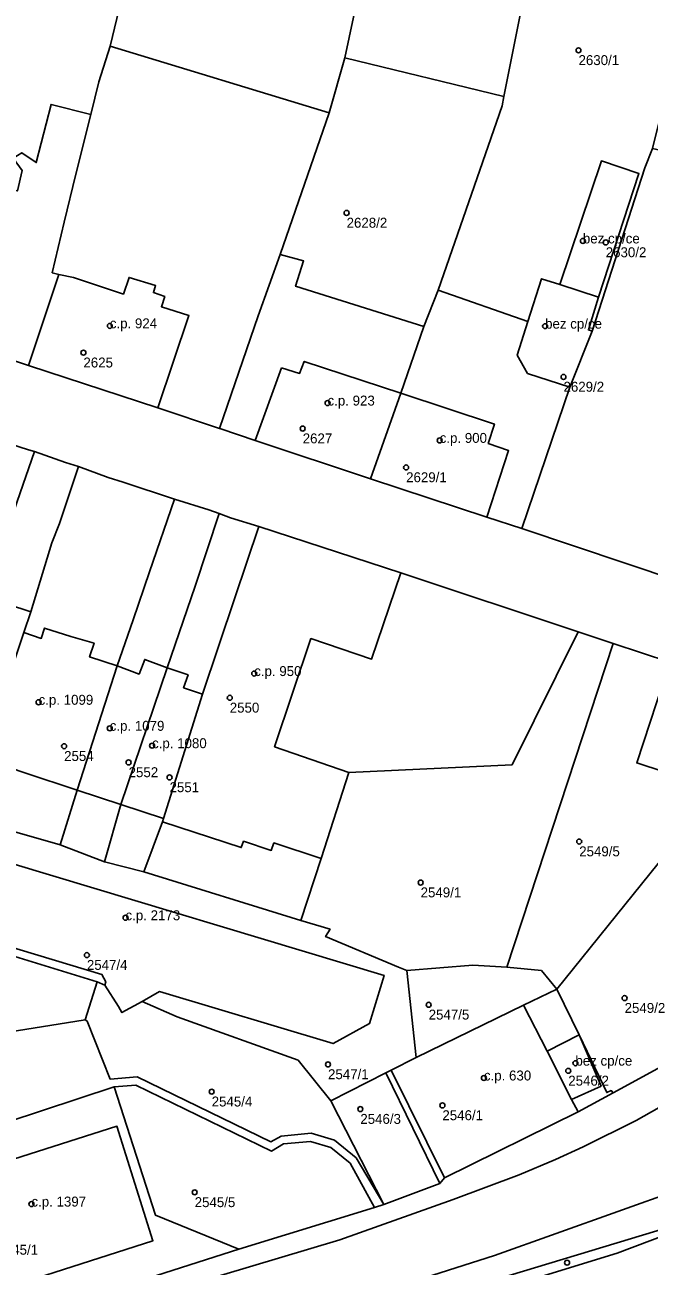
# Model space of a CAD drawing. Extents: x -878211 to -870363, y -1058464 to -1052522.
# Drawn here: x -874106.3 to -874043.5, y -1055380.5 to -1055255.5 of the extents above; entities that cross this region are included whole.
import ezdxf

# ---------------------------------------------------------------- set-up
doc = ezdxf.new("R2010")
doc.units = 0
for name, color, linetype in [('Vrstva 50', 7, 'Continuous'), ('Vrstva 51', 7, 'Continuous'), ('Vrstva 52', 7, 'Continuous')]:
    doc.layers.add(name, color=color, linetype=linetype)

msp = doc.modelspace()

# ---------------------------------------------------------------- linework, layer by layer
at = {"layer": 'Vrstva 50'}
for centre in [(-874050.59, -1055258.06994), (-874073.93, -1055274.43994), (-874050.15, -1055277.25994), (-874047.85, -1055277.40994), (-874097.76, -1055285.80994), (-874053.95, -1055285.83994), (-874100.42, -1055288.50994), (-874052.1, -1055290.94994), (-874075.85, -1055293.57994), (-874078.35, -1055296.14994), (-874064.56, -1055297.33994), (-874067.94, -1055300.05994), (-874083.23, -1055320.80994), (-874085.69, -1055323.24994), (-874104.93, -1055323.69994), (-874097.77, -1055326.31994), (-874102.36, -1055328.11994), (-874093.51, -1055328.06994), (-874095.87, -1055329.74994), (-874091.75, -1055331.25994), (-874050.52, -1055337.71994), (-874066.48, -1055341.84994), (-874096.18, -1055345.38994), (-874100.07, -1055349.14994), (-874065.67, -1055354.14994), (-874045.95, -1055353.47994), (-874075.8, -1055360.14994), (-874051.62, -1055360.79994), (-874050.9, -1055360.02994), (-874060.11, -1055361.51994), (-874087.51, -1055362.89994), (-874064.29, -1055364.27994), (-874072.55, -1055364.64994), (-874089.22, -1055373.02994), (-874105.65, -1055374.20994), (-874051.74, -1055380.10994)]:
    msp.add_circle(centre, 0.25, dxfattribs=at)
at = {"layer": 'Vrstva 51'}
for points in [[(-874098.87, -1055261.26), (-874097.73, -1055257.64), (-874090.96, -1055229.47), (-874098.92, -1055225.27), (-874113.98, -1055267.75), (-874114.77, -1055270.28), (-874110.24, -1055271.48), (-874107.06, -1055272.22), (-874106.58, -1055270.16), (-874107.5, -1055268.93), (-874106.62, -1055268.38), (-874105.16, -1055269.38), (-874103.68, -1055263.52), (-874099.68, -1055264.54)], [(-874048.57, -1055282.91), (-874049.59, -1055286.22), (-874049.21, -1055286.34), (-874043.9, -1055269.9), (-874043.13, -1055267.94), (-874041.31, -1055260.52), (-874039.29, -1055248.22), (-874035.81, -1055228.46), (-874039.86, -1055228.61), (-874051.55, -1055229.92), (-874058.09, -1055262.71), (-874058.28, -1055263.67), (-874064.72, -1055282.23), (-874055.68, -1055285.38), (-874054.33, -1055281.07), (-874052.47, -1055281.66), (-874048.29, -1055269.21), (-874044.51, -1055270.47)], [(-874075.69, -1055264.36), (-874074.12, -1055258.83), (-874069.55, -1055237.39), (-874090.96, -1055229.47), (-874097.73, -1055257.64)], [(-874058.09, -1055262.71), (-874051.55, -1055229.92), (-874054.3, -1055230.14), (-874067.88, -1055231.05), (-874069.55, -1055237.39), (-874074.12, -1055258.83)], [(-874105.93, -1055289.8), (-874092.92, -1055294.07), (-874086.71, -1055296.14), (-874082.83, -1055284.8), (-874080.63, -1055278.62), (-874075.69, -1055264.36), (-874097.73, -1055257.64), (-874098.87, -1055261.26), (-874099.68, -1055264.54), (-874101.17, -1055270.55), (-874102.36, -1055275.38), (-874103.55, -1055280.47), (-874102.9, -1055280.64)], [(-874058.09, -1055262.71), (-874074.12, -1055258.83), (-874075.69, -1055264.36), (-874080.63, -1055278.62), (-874078.26, -1055279.27), (-874079.07, -1055281.82), (-874066.17, -1055285.89), (-874064.72, -1055282.23), (-874058.28, -1055263.67)], [(-874102.36, -1055275.38), (-874101.17, -1055270.55), (-874099.68, -1055264.54), (-874103.68, -1055263.52), (-874105.16, -1055269.38), (-874106.62, -1055268.38), (-874107.5, -1055268.93), (-874106.58, -1055270.16), (-874107.06, -1055272.22), (-874110.24, -1055271.48), (-874114.77, -1055270.28), (-874116.76, -1055276.62), (-874119.66, -1055285.22), (-874111.13, -1055288.08), (-874105.93, -1055289.8), (-874102.9, -1055280.64), (-874103.55, -1055280.47)], [(-874049.21, -1055286.34), (-874051.46, -1055291.98), (-874056.3, -1055306.22), (-874035.38, -1055313.21), (-874029.4, -1055315.21), (-874021.9, -1055317.74), (-873999.16, -1055325.31), (-873971.81, -1055297.43), (-873985.61, -1055288.87), (-873996.35, -1055282.48), (-874004.2, -1055278.48), (-874008.39, -1055276.74), (-874011.95, -1055275.51), (-874015.94, -1055274.27), (-874043.13, -1055267.94), (-874043.9, -1055269.9)], [(-874052.47, -1055281.66), (-874048.57, -1055282.91), (-874044.51, -1055270.47), (-874048.29, -1055269.21)], [(-874080.63, -1055278.62), (-874082.83, -1055284.8), (-874086.71, -1055296.14), (-874086.58, -1055296.18), (-874083.12, -1055297.34), (-874071.52, -1055301.22), (-874068.47, -1055292.59), (-874066.17, -1055285.89), (-874079.07, -1055281.82), (-874078.26, -1055279.27)], [(-874052.47, -1055281.66), (-874054.33, -1055281.07), (-874055.68, -1055285.38), (-874056.76, -1055288.77), (-874055.72, -1055290.59), (-874051.46, -1055291.98), (-874049.21, -1055286.34), (-874049.59, -1055286.22), (-874048.57, -1055282.91)], [(-874055.68, -1055285.38), (-874064.72, -1055282.23), (-874066.17, -1055285.89), (-874068.47, -1055292.59), (-874071.52, -1055301.22), (-874059.82, -1055305.05), (-874056.3, -1055306.22), (-874051.46, -1055291.98), (-874055.72, -1055290.59), (-874056.76, -1055288.77)], [(-874122.66, -1055332.24), (-874117.28, -1055333.79), (-874115.42, -1055327.84), (-874110.43, -1055313.05), (-874107.43, -1055304.5), (-874107.08, -1055303.49), (-874105.33, -1055298.46), (-874105.94, -1055298.28), (-874108.66, -1055297.4), (-874110.69, -1055296.67), (-874115.6, -1055311.29), (-874120.57, -1055326.13), (-874120.96, -1055327.27)], [(-874102.21, -1055299.56), (-874105.33, -1055298.46), (-874107.08, -1055303.49), (-874107.43, -1055304.5), (-874110.43, -1055313.05), (-874115.42, -1055327.84), (-874117.28, -1055333.79), (-874112.38, -1055335.18), (-874110.69, -1055329.32), (-874106.42, -1055316.69), (-874105.72, -1055314.61), (-874103.61, -1055307.66), (-874102.82, -1055305.7), (-874100.9, -1055299.98)], [(-874105.72, -1055314.61), (-874106.42, -1055316.69), (-874110.69, -1055329.32), (-874112.38, -1055335.18), (-874109.2, -1055336.17), (-874108.25, -1055336.47), (-874102.77, -1055338.04), (-874101.06, -1055332.55), (-874097.02, -1055320.04), (-874095.41, -1055315.4), (-874093.76, -1055310.56), (-874091.26, -1055303.25), (-874096.41, -1055301.56), (-874097.93, -1055301.06), (-874100.9, -1055299.98), (-874102.82, -1055305.7), (-874103.61, -1055307.66)], [(-874093.76, -1055310.56), (-874095.41, -1055315.4), (-874097.02, -1055320.04), (-874101.06, -1055332.55), (-874102.77, -1055338.04), (-874098.29, -1055339.75), (-874096.66, -1055333.98), (-874091.99, -1055320.23), (-874089.18, -1055312), (-874086.77, -1055304.7), (-874087.8, -1055304.33), (-874091.26, -1055303.25)], [(-874091.99, -1055320.23), (-874096.66, -1055333.98), (-874098.29, -1055339.75), (-874094.34, -1055340.76), (-874092.47, -1055335.75), (-874092.37, -1055335.39), (-874088.42, -1055322.89), (-874085.18, -1055313.19), (-874082.75, -1055306.01), (-874085.6, -1055305.14), (-874086.77, -1055304.7), (-874089.18, -1055312)], [(-874092.47, -1055335.75), (-874094.34, -1055340.76), (-874078.54, -1055345.65), (-874076.5, -1055339.41), (-874073.69, -1055330.77), (-874057.27, -1055330.01), (-874050.63, -1055316.6), (-874068.46, -1055310.68), (-874082.75, -1055306.01), (-874085.18, -1055313.19), (-874088.42, -1055322.89), (-874092.37, -1055335.39)], [(-874073.69, -1055330.77), (-874076.5, -1055339.41), (-874078.54, -1055345.65), (-874075.6, -1055346.55), (-874076.05, -1055347.28), (-874068.71, -1055350.35), (-874067.88, -1055350.69), (-874061.23, -1055350.15), (-874057.79, -1055350.35), (-874047.09, -1055317.77), (-874050.63, -1055316.6), (-874057.27, -1055330.01)], [(-874041.39, -1055319.65), (-874047.09, -1055317.77), (-874057.79, -1055350.35), (-874054.33, -1055350.71), (-874052.78, -1055352.58), (-874036.57, -1055332.49), (-874044.73, -1055329.8)], [(-874036.57, -1055332.49), (-874032.48, -1055322.58), (-874041.39, -1055319.65), (-874044.73, -1055329.8)], [(-874029.96, -1055353.67), (-874025.04, -1055350.89), (-874024.07, -1055350.21), (-874018.41, -1055345.45), (-874029.67, -1055337.42), (-874036.57, -1055332.49), (-874052.78, -1055352.58), (-874050.51, -1055357.16), (-874047.74, -1055362.99), (-874047.29, -1055362.78), (-874047.11, -1055363), (-874033.24, -1055355.46)], [(-874096.55, -1055354.93), (-874094.52, -1055353.81), (-874092.75, -1055352.83), (-874075.29, -1055358.06), (-874071.61, -1055356.05), (-874070.15, -1055351.19), (-874107.63, -1055339.94), (-874110.03, -1055347.64), (-874098.55, -1055351.1), (-874098.16, -1055351.84), (-874098.26, -1055352.16), (-874096.89, -1055354.33)], [(-874123.99, -1055355.44), (-874125.21, -1055359.65), (-874100.23, -1055355.65), (-874099.02, -1055351.83), (-874112.58, -1055347.68), (-874121.18, -1055344.93)], [(-874067.88, -1055350.69), (-874066.93, -1055359.47), (-874056.11, -1055354.2), (-874052.78, -1055352.58), (-874054.33, -1055350.71), (-874057.79, -1055350.35), (-874061.23, -1055350.15)], [(-874077.49, -1055367.09), (-874075.14, -1055367.79), (-874072.97, -1055369.56), (-874070.2, -1055374.27), (-874075.51, -1055363.81), (-874078.81, -1055359.73), (-874091, -1055355.36), (-874094.52, -1055353.81), (-874096.55, -1055354.93), (-874096.89, -1055354.33), (-874098.26, -1055352.16), (-874099.02, -1055351.83), (-874100.23, -1055355.65), (-874100.04, -1055355.8), (-874097.72, -1055361.64), (-874095, -1055361.42), (-874081.54, -1055367.96), (-874080.53, -1055367.36)], [(-874050.51, -1055357.16), (-874052.78, -1055352.58), (-874056.11, -1055354.2), (-874066.93, -1055359.47), (-874069.46, -1055360.72), (-874069.97, -1055361), (-874064.56, -1055372.14), (-874064.08, -1055371.56), (-874050.64, -1055364.91), (-874047.11, -1055363), (-874047.29, -1055362.78), (-874047.74, -1055362.99)], [(-874081.5, -1055368.87), (-874080.28, -1055368.14), (-874077.57, -1055367.9), (-874075.52, -1055368.52), (-874073.57, -1055370.1), (-874071.12, -1055374.55), (-874070.2, -1055374.27), (-874072.97, -1055369.56), (-874075.14, -1055367.79), (-874077.49, -1055367.09), (-874080.53, -1055367.36), (-874081.54, -1055367.96), (-874095, -1055361.42), (-874097.72, -1055361.64), (-874100.04, -1055355.8), (-874100.23, -1055355.65), (-874125.21, -1055359.65), (-874122.66, -1055370.75), (-874097.32, -1055362.41), (-874095.16, -1055362.24)], [(-874050.51, -1055357.16), (-874048.32, -1055362.34), (-874051.29, -1055363.68), (-874053.76, -1055358.81)], [(-874050.51, -1055357.16), (-874053.76, -1055358.81), (-874051.29, -1055363.68), (-874048.32, -1055362.34)], [(-874129.01, -1055375.88), (-874126.07, -1055391.26), (-874116.61, -1055388.41), (-874116.49, -1055388.87), (-874084.78, -1055378.74), (-874093.17, -1055375.32), (-874097.32, -1055362.41), (-874122.66, -1055370.75), (-874125.21, -1055359.65)], [(-874064.56, -1055372.14), (-874069.97, -1055361), (-874075.51, -1055363.81), (-874070.2, -1055374.27)], [(-874097.32, -1055362.41), (-874093.17, -1055375.32), (-874084.78, -1055378.74), (-874071.12, -1055374.55), (-874073.57, -1055370.1), (-874075.52, -1055368.52), (-874077.57, -1055367.9), (-874080.28, -1055368.14), (-874081.5, -1055368.87), (-874095.16, -1055362.24)], [(-874074.59, -1055387.69), (-874065.17, -1055384.81), (-874054.9, -1055381.66), (-874046.7, -1055379.15), (-874040.14, -1055376.68), (-874038.35, -1055375.89), (-874038.71, -1055375.7), (-874065.54, -1055383.82), (-874088.05, -1055390.92), (-874088.36, -1055391.84), (-874075.56, -1055387.99)]]:
    msp.add_lwpolyline(points, close=True, dxfattribs=at)
for points in [[(-874035.38, -1055313.21), (-874056.3, -1055306.22), (-874059.82, -1055305.05), (-874071.52, -1055301.22), (-874083.12, -1055297.34), (-874086.58, -1055296.18), (-874086.71, -1055296.14), (-874092.92, -1055294.07), (-874105.93, -1055289.8), (-874111.13, -1055288.08)], [(-874197.25, -1055422.97), (-874193.22, -1055421.36), (-874189.28, -1055419.9), (-874185.73, -1055419.27), (-874166.66, -1055413.7), (-874059.06, -1055379.38), (-874040.44, -1055372.76), (-874029.54, -1055366.88), (-874024.02, -1055362.96), (-874009.57, -1055350.94), (-874004.07, -1055345.75), (-873979.02, -1055319.65), (-873975.39, -1055316.12), (-873966.46, -1055308.03), (-873962.57, -1055304.78), (-873953.03, -1055297.43)], [(-873953.03, -1055297.43), (-873962.57, -1055304.78), (-873966.46, -1055308.03), (-873975.39, -1055316.12), (-873979.02, -1055319.65), (-874004.07, -1055345.75), (-874009.57, -1055350.94), (-874024.02, -1055362.96), (-874029.54, -1055366.88), (-874040.44, -1055372.76), (-874059.06, -1055379.38), (-874166.66, -1055413.7)], [(-874108.66, -1055297.4), (-874105.94, -1055298.28), (-874105.33, -1055298.46), (-874102.21, -1055299.56), (-874100.9, -1055299.98), (-874097.93, -1055301.06), (-874096.41, -1055301.56), (-874091.26, -1055303.25), (-874087.8, -1055304.33), (-874086.77, -1055304.7), (-874085.6, -1055305.14), (-874082.75, -1055306.01), (-874068.46, -1055310.68), (-874050.63, -1055316.6), (-874047.09, -1055317.77), (-874041.39, -1055319.65)], [(-874001.26, -1055327.52), (-874005.54, -1055332.02), (-874004.44, -1055332.37), (-874004.2, -1055334.07), (-874004.75, -1055334.97), (-874010.71, -1055341.03), (-874013.65, -1055343.81), (-874018.14, -1055347.79), (-874025.21, -1055353.47), (-874027.67, -1055355.22), (-874034.37, -1055359.74), (-874038.62, -1055362.32), (-874044.78, -1055365.81), (-874050.11, -1055368.44), (-874052.91, -1055369.73), (-874056.57, -1055371.28), (-874063.2, -1055373.76), (-874074.62, -1055377.81), (-874116.19, -1055390.22)], [(-874107.63, -1055339.94), (-874070.15, -1055351.19), (-874071.61, -1055356.05), (-874075.29, -1055358.06), (-874092.75, -1055352.83), (-874094.52, -1055353.81), (-874091, -1055355.36), (-874078.81, -1055359.73), (-874075.51, -1055363.81), (-874069.97, -1055361), (-874069.46, -1055360.72), (-874066.93, -1055359.47), (-874067.88, -1055350.69), (-874068.71, -1055350.35), (-874076.05, -1055347.28), (-874075.6, -1055346.55), (-874078.54, -1055345.65), (-874094.34, -1055340.76), (-874098.29, -1055339.75), (-874102.77, -1055338.04), (-874108.25, -1055336.47)], [(-874112.58, -1055347.68), (-874099.02, -1055351.83), (-874098.26, -1055352.16), (-874098.16, -1055351.84), (-874098.55, -1055351.1), (-874110.03, -1055347.64)], [(-874033.24, -1055355.46), (-874047.11, -1055363), (-874050.64, -1055364.91), (-874064.08, -1055371.56), (-874064.56, -1055372.14), (-874070.2, -1055374.27), (-874071.12, -1055374.55), (-874084.78, -1055378.74), (-874116.49, -1055388.87)], [(-874116.19, -1055390.22), (-874074.62, -1055377.81), (-874063.2, -1055373.76), (-874056.57, -1055371.28), (-874052.91, -1055369.73), (-874050.11, -1055368.44), (-874044.78, -1055365.81), (-874038.62, -1055362.32)], [(-874065.54, -1055383.82), (-874038.71, -1055375.7)], [(-873950.22, -1055392.63), (-873993.26, -1055386.21), (-873995.26, -1055385.91), (-873995.64, -1055414.2), (-874030.91, -1055413.74), (-874030.56, -1055384.4), (-874002.82, -1055384.78), (-874017.55, -1055382.58), (-874019.67, -1055382.26), (-874032.08, -1055379.19), (-874037.97, -1055376.09), (-874038.35, -1055375.89), (-874040.14, -1055376.68), (-874046.7, -1055379.15), (-874054.9, -1055381.66), (-874054.96, -1055386.21), (-874055.28, -1055411.16), (-874055.39, -1055419.77), (-873931.36, -1055421.43)]]:
    msp.add_lwpolyline(points, dxfattribs=at)
at = {"layer": 'Vrstva 52'}
for points in [[(-874052.47, -1055281.66), (-874048.57, -1055282.91), (-874044.51, -1055270.47), (-874048.29, -1055269.21)], [(-874105.93, -1055289.8), (-874092.92, -1055294.07), (-874089.8, -1055284.75), (-874092.57, -1055283.88), (-874092.23, -1055282.87), (-874093.38, -1055282.46), (-874093.15, -1055281.76), (-874095.82, -1055280.94), (-874096.4, -1055282.61), (-874101.41, -1055280.94), (-874102.9, -1055280.64)], [(-874056.76, -1055288.77), (-874055.72, -1055290.59), (-874051.46, -1055291.98), (-874049.21, -1055286.34), (-874049.59, -1055286.22), (-874048.57, -1055282.91), (-874052.47, -1055281.66), (-874054.33, -1055281.07), (-874055.68, -1055285.38)], [(-874080.49, -1055290.03), (-874083.12, -1055297.34), (-874071.52, -1055301.22), (-874068.47, -1055292.59), (-874078.2, -1055289.38), (-874078.66, -1055290.6)], [(-874071.52, -1055301.22), (-874059.82, -1055305.05), (-874057.63, -1055298.36), (-874059.68, -1055297.64), (-874059.06, -1055295.69), (-874068.47, -1055292.59)], [(-874092.37, -1055335.39), (-874092.47, -1055335.75), (-874084.54, -1055338.32), (-874084.3, -1055337.69), (-874081.52, -1055338.62), (-874081.25, -1055337.85), (-874076.5, -1055339.41), (-874073.69, -1055330.77), (-874081.18, -1055328.18), (-874077.52, -1055317.29), (-874071.42, -1055319.35), (-874068.46, -1055310.68), (-874082.75, -1055306.01), (-874085.18, -1055313.19), (-874088.42, -1055322.89)], [(-874110.43, -1055313.05), (-874115.42, -1055327.84), (-874110.69, -1055329.32), (-874106.42, -1055316.69), (-874105.72, -1055314.61)], [(-874110.69, -1055329.32), (-874106.33, -1055330.79), (-874101.06, -1055332.55), (-874097.02, -1055320.04), (-874099.8, -1055319.14), (-874099.35, -1055317.76), (-874101.7, -1055317.08), (-874104.33, -1055316.23), (-874104.67, -1055317.28), (-874106.42, -1055316.69)], [(-874101.06, -1055332.55), (-874096.66, -1055333.98), (-874091.99, -1055320.23), (-874094.25, -1055319.38), (-874094.82, -1055320.87), (-874097.02, -1055320.04)], [(-874091.99, -1055320.23), (-874096.66, -1055333.98), (-874092.37, -1055335.39), (-874088.42, -1055322.89), (-874090.33, -1055322.24), (-874089.89, -1055320.95)], [(-874110.03, -1055347.64), (-874098.55, -1055351.1), (-874098.16, -1055351.84), (-874098.26, -1055352.16), (-874096.89, -1055354.33), (-874096.55, -1055354.93), (-874094.52, -1055353.81), (-874092.75, -1055352.83), (-874075.29, -1055358.06), (-874071.61, -1055356.05), (-874070.15, -1055351.19), (-874107.63, -1055339.94)], [(-874066.93, -1055359.47), (-874069.46, -1055360.72), (-874064.08, -1055371.56), (-874050.64, -1055364.91), (-874051.29, -1055363.68), (-874053.76, -1055358.81), (-874056.11, -1055354.2)], [(-874050.51, -1055357.16), (-874053.76, -1055358.81), (-874051.29, -1055363.68), (-874048.32, -1055362.34)], [(-874114.15, -1055384.54), (-874093.42, -1055377.9), (-874097.04, -1055366.37), (-874117.9, -1055373.03)]]:
    msp.add_lwpolyline(points, close=True, dxfattribs=at)

# ---------------------------------------------------------------- texts
at = {"layer": 'Vrstva 50'}
for s, p in [('2630/1', (-874050.59, -1055259.559)), ('2628/2', (-874073.93, -1055275.929)), ('bez cp/ce', (-874050.15, -1055277.51)), ('2630/2', (-874047.85, -1055278.899)), ('c.p. 924', (-874097.76, -1055286.06)), ('bez cp/ce', (-874053.95, -1055286.09)), ('2625', (-874100.42, -1055289.999)), ('2629/2', (-874052.1, -1055292.439)), ('c.p. 923', (-874075.85, -1055293.83)), ('2627', (-874078.35, -1055297.639)), ('c.p. 900', (-874064.56, -1055297.59)), ('2629/1', (-874067.94, -1055301.549)), ('c.p. 950', (-874083.23, -1055321.06)), ('c.p. 1099', (-874104.93, -1055323.95)), ('2550', (-874085.69, -1055324.739)), ('c.p. 1079', (-874097.77, -1055326.57)), ('c.p. 1080', (-874093.51, -1055328.32)), ('2554', (-874102.36, -1055329.609)), ('2552', (-874095.87, -1055331.239)), ('2551', (-874091.75, -1055332.749)), ('2549/5', (-874050.52, -1055339.209)), ('2549/1', (-874066.48, -1055343.339)), ('c.p. 2173', (-874096.18, -1055345.639)), ('2547/4', (-874100.07, -1055350.639)), ('2549/2', (-874045.95, -1055354.969)), ('2547/5', (-874065.67, -1055355.639)), ('bez cp/ce', (-874050.9, -1055360.28)), ('2547/1', (-874075.8, -1055361.639)), ('c.p. 630', (-874060.11, -1055361.77)), ('2546/2', (-874051.62, -1055362.289)), ('2545/4', (-874087.51, -1055364.389)), ('2546/3', (-874072.55, -1055366.139)), ('2546/1', (-874064.29, -1055365.769)), ('c.p. 1397', (-874105.65, -1055374.46)), ('2545/5', (-874089.22, -1055374.519)), ('2545/1', (-874109.07, -1055379.309))]:
    msp.add_text(s, height=0.999996, dxfattribs=at).set_placement(p)

doc.saveas('drawing.dxf')
